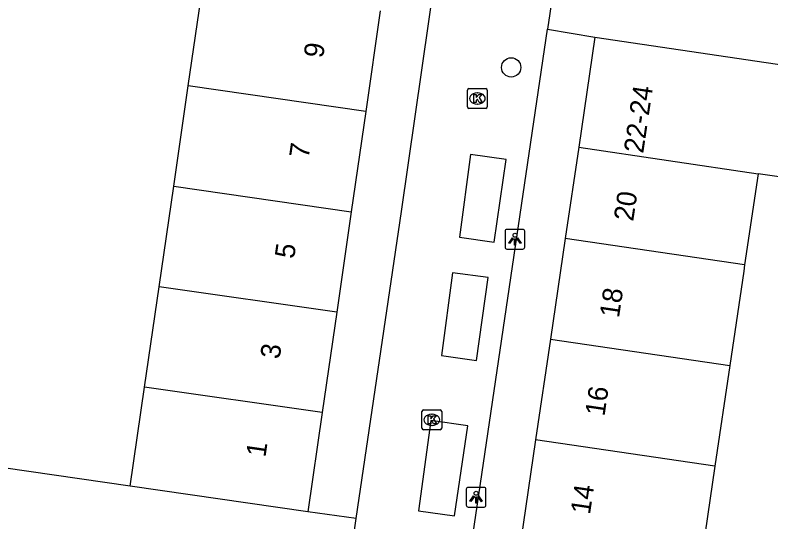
# Model space of a CAD drawing. Extents: x 161087 to 161922, y 382574 to 383873.
# Drawn here: x 161762.33 to 161800.64, y 383362.38 to 383388.05 of the extents above; entities that cross this region are included whole.
import ezdxf

# ---------------------------------------------------------------- set-up
doc = ezdxf.new("R2010")
doc.units = 0
for name, color, linetype in [('IMGEO_Boom', 7, 'Continuous'), ('IMGEO_Kolk', 7, 'Continuous'), ('IMGEO_Lichtpunt', 7, 'Continuous'), ('IMGEO_Pand', 7, 'Continuous'), ('IMGEO_Pand_nummerreeks', 7, 'Continuous'), ('IMGEO_Rijbaan_lokaal_open', 7, 'Continuous'), ('IMGEO_Voetpad_open', 7, 'Continuous')]:
    doc.layers.add(name, color=color, linetype=linetype)

msp = doc.modelspace()

# ---------------------------------------------------------------- linework, layer by layer
at = {"layer": 'IMGEO_Boom'}
msp.add_circle((161787.474, 383385.404), 0.489, dxfattribs=at)
at = {"layer": 'IMGEO_Kolk'}
for p, q in [((161785.334, 383384.328), (161786.186, 383384.328)), ((161785.259, 383383.402), (161785.259, 383384.254)), ((161785.747, 383384.108), (161785.772, 383384.108)), ((161786.26, 383384.254), (161786.26, 383383.402)), ((161785.77, 383383.548), (161785.745, 383383.548)), ((161786.186, 383383.328), (161785.334, 383383.328)), ((161782.951, 383367.12), (161782.951, 383367.972)), ((161783.026, 383368.046), (161783.878, 383368.046)), ((161783.952, 383367.972), (161783.952, 383367.12)), ((161783.439, 383367.826), (161783.464, 383367.826)), ((161783.462, 383367.266), (161783.437, 383367.266)), ((161783.878, 383367.046), (161783.026, 383367.046))]:
    msp.add_line(p, q, dxfattribs=at)
for points in [[(161785.334, 383384.328), (161786.186, 383384.328)], [(161785.259, 383383.402), (161785.259, 383384.254)], [(161785.58, 383384.028), (161785.703, 383384.028), (161785.703, 383383.877), (161785.833, 383384.028), (161785.997, 383384.028), (161785.851, 383383.877), (161786.004, 383383.628), (161785.852, 383383.628), (161785.767, 383383.792), (161785.703, 383383.725), (161785.703, 383383.628), (161785.58, 383383.628), (161785.58, 383384.028)], [(161786.26, 383384.254), (161786.26, 383383.402)], [(161786.186, 383383.328), (161785.334, 383383.328)], [(161782.951, 383367.12), (161782.951, 383367.972)], [(161783.026, 383368.046), (161783.878, 383368.046)], [(161783.952, 383367.972), (161783.952, 383367.12)], [(161783.272, 383367.746), (161783.395, 383367.746), (161783.395, 383367.595), (161783.525, 383367.746), (161783.689, 383367.746), (161783.543, 383367.595), (161783.696, 383367.346), (161783.544, 383367.346), (161783.459, 383367.51), (161783.395, 383367.443), (161783.395, 383367.346), (161783.272, 383367.346), (161783.272, 383367.746)], [(161783.878, 383367.046), (161783.026, 383367.046)]]:
    msp.add_lwpolyline(points, dxfattribs=at)
for centre, start, end in [((161785.336, 383384.252), 91.552, 178.448), ((161785.336, 383384.252), 91.552, 178.448), ((161786.184, 383384.252), 1.552, 88.448), ((161786.184, 383384.252), 1.552, 88.448), ((161785.336, 383383.404), 181.552, 268.448), ((161785.336, 383383.404), 181.552, 268.448), ((161786.184, 383383.404), 271.552, 358.448), ((161786.184, 383383.404), 271.552, 358.448), ((161783.028, 383367.97), 91.552, 178.448), ((161783.028, 383367.97), 91.552, 178.448), ((161783.876, 383367.97), 1.552, 88.448), ((161783.876, 383367.97), 1.552, 88.448), ((161783.028, 383367.122), 181.552, 268.448), ((161783.028, 383367.122), 181.552, 268.448), ((161783.876, 383367.122), 271.552, 358.448), ((161783.876, 383367.122), 271.552, 358.448)]:
    msp.add_arc(centre, 0.0765, start, end, dxfattribs=at)
for centre, major_axis, ratio, start_param, end_param in [((161785.746, 383383.828), (-0.387, 0.002), 0.722429, 4.712389, 7.853982), ((161785.771, 383383.828), (-0.39, 0.002), 0.717154, 1.570796, 4.712389), ((161783.438, 383367.546), (-0.387, 0.002), 0.722429, 4.712389, 7.853982), ((161783.463, 383367.546), (-0.39, 0.002), 0.717154, 1.570796, 4.712389)]:
    msp.add_ellipse(centre, major_axis=major_axis, ratio=ratio, start_param=start_param, end_param=end_param, dxfattribs=at)
at = {"layer": 'IMGEO_Lichtpunt'}
for p, q in [((161787.167, 383377.101), (161787.167, 383376.294)), ((161787.167, 383377.101), (161787.167, 383376.294)), ((161788.069, 383377.196), (161787.261, 383377.196)), ((161788.069, 383377.196), (161787.261, 383377.196)), ((161788.163, 383376.294), (161788.163, 383377.101)), ((161788.163, 383376.294), (161788.163, 383377.101)), ((161787.261, 383376.2), (161788.069, 383376.2)), ((161787.261, 383376.2), (161788.069, 383376.2)), ((161785.198, 383364.027), (161785.198, 383363.22)), ((161785.198, 383364.027), (161785.198, 383363.22)), ((161786.1, 383364.122), (161785.292, 383364.122)), ((161786.1, 383364.122), (161785.292, 383364.122)), ((161786.194, 383363.22), (161786.194, 383364.027)), ((161786.194, 383363.22), (161786.194, 383364.027)), ((161785.292, 383363.126), (161786.1, 383363.126)), ((161785.292, 383363.126), (161786.1, 383363.126))]:
    msp.add_line(p, q, dxfattribs=at)
for points in [[(161787.541, 383376.765), (161787.58, 383376.737), (161787.392, 383376.475), (161787.354, 383376.502), (161787.541, 383376.765)], [(161787.643, 383376.717), (161787.69, 383376.717), (161787.69, 383376.395), (161787.643, 383376.395), (161787.643, 383376.717)], [(161787.753, 383376.737), (161787.791, 383376.764), (161787.978, 383376.502), (161787.939, 383376.474), (161787.753, 383376.737)], [(161785.572, 383363.691), (161785.611, 383363.663), (161785.423, 383363.401), (161785.385, 383363.428), (161785.572, 383363.691)], [(161785.674, 383363.643), (161785.721, 383363.643), (161785.721, 383363.321), (161785.674, 383363.321), (161785.674, 383363.643)], [(161785.784, 383363.663), (161785.822, 383363.69), (161786.009, 383363.428), (161785.97, 383363.4), (161785.784, 383363.663)]]:
    msp.add_lwpolyline(points, dxfattribs=at)
for centre in [(161787.666, 383376.899), (161785.697, 383363.825)]:
    msp.add_circle(centre, 0.0994, dxfattribs=at)
for centre, start, end in [((161787.261, 383377.101), 90, 180), ((161787.261, 383377.101), 90, 180), ((161788.069, 383377.101), 0, 90), ((161788.069, 383377.101), 0, 90), ((161787.261, 383376.294), 180, 270), ((161787.261, 383376.294), 180, 270), ((161788.069, 383376.294), 270, 0), ((161788.069, 383376.294), 270, 360), ((161785.292, 383364.027), 90, 180), ((161785.292, 383364.027), 90, 180), ((161786.1, 383364.027), 0, 90), ((161786.1, 383364.027), 0, 90), ((161785.292, 383363.22), 180, 270), ((161785.292, 383363.22), 180, 270), ((161786.1, 383363.22), 270, 0), ((161786.1, 383363.22), 270, 360)]:
    msp.add_arc(centre, 0.0946, start, end, dxfattribs=at)
at = {"layer": 'IMGEO_Pand'}
for points in [[(161771.111, 383384.465), (161771.851, 383389.551)], [(161780.835, 383388.264), (161780.1, 383383.177)], [(161791.721, 383386.932), (161790.899, 383381.357)], [(161791.721, 383386.932), (161802.803, 383385.298)], [(161770.37, 383379.378), (161771.111, 383384.465)], [(161780.1, 383383.177), (161771.111, 383384.465)], [(161780.1, 383383.177), (161779.365, 383378.09)], [(161790.899, 383381.357), (161790.217, 383376.732)], [(161790.899, 383381.357), (161799.986, 383380.017)], [(161799.986, 383380.017), (161799.304, 383375.392)], [(161802.001, 383379.857), (161801.981, 383379.723), (161799.986, 383380.017)], [(161769.63, 383374.292), (161770.37, 383379.378)], [(161770.37, 383379.378), (161779.365, 383378.09)], [(161779.365, 383378.09), (161778.63, 383373.002)], [(161790.217, 383376.732), (161789.465, 383371.632)], [(161799.304, 383375.392), (161790.217, 383376.732)], [(161799.304, 383375.392), (161799.257, 383375.071), (161798.552, 383370.292)], [(161768.89, 383369.205), (161769.63, 383374.292)], [(161778.63, 383373.002), (161769.63, 383374.292)], [(161778.63, 383373.002), (161777.895, 383367.915)], [(161789.465, 383371.632), (161788.713, 383366.532)], [(161789.465, 383371.632), (161798.552, 383370.292)], [(161798.552, 383370.292), (161797.8, 383365.192)], [(161768.159, 383364.18), (161768.89, 383369.205)], [(161777.895, 383367.915), (161768.89, 383369.205)], [(161777.895, 383367.915), (161777.169, 383362.881)], [(161788.713, 383366.532), (161787.961, 383361.432)], [(161797.8, 383365.192), (161788.713, 383366.532)], [(161797.8, 383365.192), (161797.048, 383360.092)], [(161777.169, 383362.881), (161768.159, 383364.18)]]:
    msp.add_lwpolyline(points, dxfattribs=at)
at = {"layer": 'IMGEO_Rijbaan_lokaal_open'}
for points in [[(161779.613, 383362.55), (161781.908, 383378.105), (161792.629, 383452.551)], [(161789.982, 383391.895), (161789.314, 383387.343)], [(161780.972, 383330.759), (161789.314, 383387.343)], [(161789.314, 383387.343), (161791.721, 383386.932)], [(161784.85, 383376.799), (161786.612, 383376.543), (161787.214, 383380.745), (161785.407, 383380.986), (161784.85, 383376.799)], [(161783.946, 383370.805), (161785.708, 383370.549), (161786.31, 383374.751), (161784.503, 383374.992), (161783.946, 383370.805)], [(161782.771, 383362.944), (161784.609, 383362.688), (161785.271, 383367.251), (161783.404, 383367.507), (161782.771, 383362.944)], [(161778.942, 383357.984), (161779.45, 383361.377), (161779.613, 383362.55)]]:
    msp.add_lwpolyline(points, dxfattribs=at)
at = {"layer": 'IMGEO_Voetpad_open'}
for points in [[(161768.159, 383364.18), (161755.313, 383366.038), (161753.657, 383367.269)], [(161779.613, 383362.55), (161777.169, 383362.881)]]:
    msp.add_lwpolyline(points, dxfattribs=at)

# ---------------------------------------------------------------- texts
at = {"layer": 'IMGEO_Pand_nummerreeks'}
for s, rotation, p in [('9', 81.7803, (161777.939, 383385.845)), ('22-24', 81.6125, (161794.164, 383381.018)), ('7', 81.7803, (161777.205, 383380.761)), ('20', 81.6106, (161793.657, 383377.574)), ('5', 81.7803, (161776.471, 383375.678)), ('18', 81.6106, (161792.936, 383372.683)), ('3', 81.7803, (161775.736, 383370.594)), ('16', 81.6106, (161792.201, 383367.7)), ('1', 81.7803, (161775.018, 383365.623)), ('14', 81.6106, (161791.466, 383362.72))]:
    msp.add_text(s, height=1, rotation=rotation, dxfattribs=at).set_placement(p)

doc.saveas('drawing.dxf')
